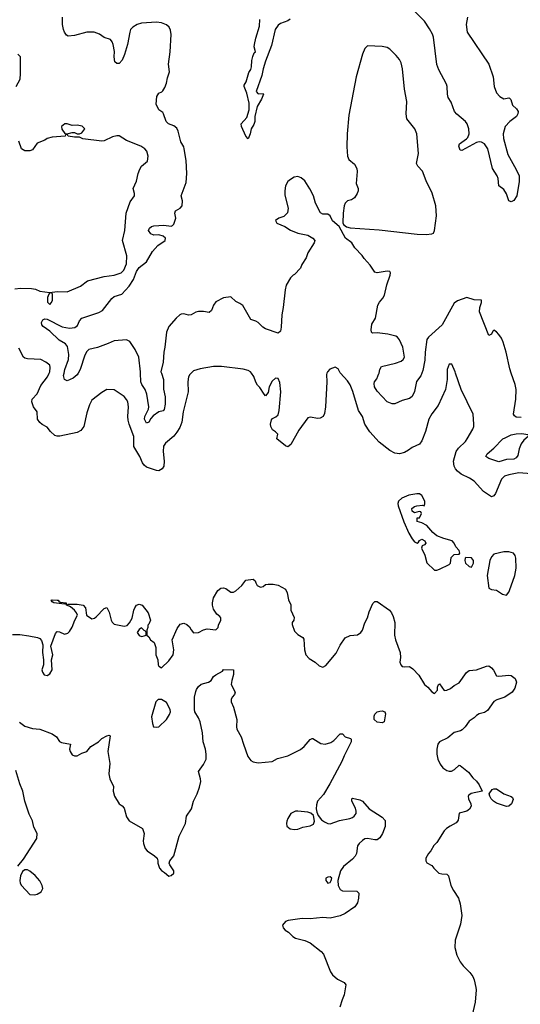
# Model space of a CAD drawing. Header units: inches. Extents: x 2001573 to 2220545, y 644482 to 846830.
# Tile 260 of 656: x 2104068 to 2108102, y 714913 to 722850. Entities that reach past the tile are written whole.
import ezdxf

# ---------------------------------------------------------------- set-up
doc = ezdxf.new("R2010")
doc.units = ezdxf.units.IN
doc.header["$MEASUREMENT"] = 0
doc.layers.add('C1701', color=7, linetype='Continuous')
doc.layers.add('C1702', color=7, linetype='Continuous')

msp = doc.modelspace()

# ---------------------------------------------------------------- linework, layer by layer
at = {"layer": 'C1701', "color": 5}
for points, elevation in [([(2105449.2, 720000), (2105438, 719990), (2105428.9, 719970), (2105422.3, 719930), (2105426.7, 719850), (2105386, 719690), (2105374.3, 719605.7), (2105358.5, 719561.5), (2105335, 719525), (2105310, 719494), (2105243, 719437), (2105227, 719413), (2105223.1, 719370), (2105233.4, 719290), (2105230.4, 719250), (2105216.3, 719230), (2105190, 719214.5), (2105170, 719215.6), (2105090, 719244), (2105070, 719259.7), (2105058, 719278), (2105035.9, 719330), (2104987.2, 719410), (2104987, 719490), (2104949.8, 719590), (2104942.4, 719622.4), (2104939.8, 719650), (2104944.5, 719730), (2104939.7, 719770), (2104930, 719789.4), (2104910, 719812), (2104830, 719866), (2104770, 719869.2), (2104730, 719846), (2104650, 719782.7), (2104630, 719745.2), (2104610, 719680.7), (2104585.2, 719570), (2104561.5, 719538.5), (2104530, 719521.6), (2104392.8, 719492.8), (2104371.4, 719491.4), (2104350, 719498), (2104316, 719530), (2104290, 719564), (2104250, 719586), (2104230, 719602.7), (2104212, 719630), (2104208, 719690), (2104180.4, 719730), (2104165.3, 719770), (2104168.9, 719791.1), (2104210, 719834), (2104238.1, 719901.9), (2104292.9, 719970), (2104306.3, 720000)], 340), ([(2104538.2, 720000), (2104531.7, 719988.3), (2104500.3, 719959.7), (2104450, 719939.8), (2104429.9, 719949.9), (2104422.1, 719982.1), (2104426.1, 720000)], 320), ([(2105209.6, 720000), (2105228.3, 719950), (2105227.1, 719872.9), (2105241.2, 719810), (2105240.4, 719750), (2105232.1, 719707.9), (2105223, 719697), (2105190, 719688.3), (2105143.6, 719656.4), (2105125.3, 719634.7), (2105110, 719604.7), (2105090, 719596.3), (2105074.6, 719630), (2105076.3, 719650), (2105105, 719710), (2105108.9, 719730), (2105093.9, 719830), (2105078.5, 719870), (2105051.7, 719910), (2105043.9, 719930), (2105041, 720000)], 320), ([(2106544.1, 720000), (2106540.7, 719990), (2106542.4, 719930), (2106531.8, 719728.2), (2106524.1, 719675.9), (2106512.8, 719650), (2106490, 719636.8), (2106470, 719636.2), (2106410, 719647.2), (2106390, 719640.5), (2106318.4, 719541.6), (2106254.4, 719425.6), (2106230, 719405.8), (2106210, 719415.9), (2106140.9, 719470), (2106147.1, 719510), (2106130, 719527.7), (2106104.1, 719544.1), (2106092.1, 719570), (2106089.9, 719590.1), (2106096.5, 719623.5), (2106105.7, 719634.3), (2106132.3, 719647.7), (2106150, 719664.2), (2106159.6, 719700.4), (2106171.3, 719851.3), (2106164.3, 719924.3), (2106150, 719956.8), (2106130, 719959.8), (2106103.4, 719936.6), (2106078, 719890), (2106070, 719846), (2106050, 719817.2), (2106037.2, 719830), (2106004.1, 719884.1), (2105984.9, 719904.9), (2105970, 719929.2), (2105953.8, 719973.8), (2105935, 720000)], 340), ([(2107513.1, 720000), (2107511.7, 719950), (2107498.7, 719870), (2107440.8, 719739.2), (2107390, 719671.5), (2107365.3, 719630), (2107337.1, 719530), (2107310, 719454.5), (2107290, 719427.6), (2107230, 719400.7), (2107201.4, 719378.6), (2107170, 719362), (2107130, 719349.5), (2107090, 719354.5), (2107050, 719376.2), (2106965.5, 719445.5), (2106890, 719527.6), (2106849.9, 719589.9), (2106829.8, 719650), (2106799.5, 719699.5), (2106752.5, 719852.5), (2106730, 719905.2), (2106710, 719939), (2106653.7, 720000)], 340), ([(2107308.6, 720000), (2107300.7, 719979.3), (2107265.8, 719934.2), (2107250, 719853.2), (2107230, 719811.5), (2107210, 719796.8), (2107150, 719780.4), (2107090, 719754.5), (2107070, 719752.2), (2107030, 719769.7), (2106950, 719854.2), (2106927.8, 719890), (2106924, 719916), (2106928, 719930), (2106945.4, 719954.6), (2106963.2, 719996.8), (2106964, 720000)], 320), ([(2108190, 719188.2), (2108090, 719196.5), (2108010, 719182.1), (2107973.8, 719170), (2107950, 719145.1), (2107902.3, 719030), (2107890, 719012.8), (2107870, 719004.2), (2107805.7, 719045.7), (2107730.9, 719130.9), (2107693.8, 719153.8), (2107625.6, 719185.6), (2107595, 719210), (2107579.3, 719230), (2107568.9, 719250), (2107563.4, 719290), (2107586.6, 719370), (2107603.6, 719396.4), (2107659.7, 719450), (2107674.5, 719470), (2107721.1, 719550), (2107728.3, 719570), (2107728.3, 719590), (2107722.7, 719670), (2107624.7, 719870), (2107581, 720000)], 340), ([(2108110, 719643.7), (2108070, 719646.9), (2108055.4, 719655.4), (2108047.9, 719670), (2108066.8, 719790), (2108068.7, 719870), (2108059.8, 719910), (2108029.2, 720000)], 320), ([(2104010, 717893.7), (2104070, 717893.1), (2104143.1, 717883.1), (2104210.5, 717870.5), (2104230, 717861), (2104244.5, 717844.5), (2104254.8, 717810), (2104250.8, 717750), (2104260.7, 717690), (2104260.7, 717650), (2104246, 717610), (2104251.3, 717590), (2104264.7, 717570), (2104290, 717564), (2104310, 717578), (2104329, 717610), (2104325.2, 717690), (2104335.1, 717730), (2104320.2, 717799.8), (2104357, 717903), (2104370, 717917.3), (2104390, 717916.3), (2104430, 717898), (2104455.3, 717904.7), (2104470, 717918.8), (2104490, 717954), (2104511.5, 718010), (2104532.7, 718050), (2104527, 718070), (2104511.1, 718091.1), (2104477.7, 718117.7), (2104448, 718130), (2104442, 718138), (2104452.7, 718132.7), (2104461.5, 718138.5), (2104530, 718139), (2104578.4, 718130), (2104599.5, 718110), (2104606, 718050), (2104650, 718021), (2104670, 718026), (2104684.1, 718035.9), (2104750, 718102.8), (2104770, 718111.3), (2104790, 718074.8), (2104804.9, 718010), (2104812.8, 717992.8), (2104830, 717978.4), (2104910, 717960.3), (2104932.9, 717967.1), (2104952.6, 717987.4), (2104973.5, 718026.5), (2104988.2, 718090), (2104997, 718110), (2105010, 718130.6), (2105030, 718139.1), (2105054.8, 718130), (2105104.7, 718070), (2105121, 718010), (2105110, 717978), (2105102, 717970), (2105102, 717950), (2105094, 717930), (2105094, 717890), (2105110, 717874), (2105122, 717850), (2105151.3, 717830), (2105164.7, 717790), (2105166, 717730), (2105181, 717690), (2105184, 717650), (2105190, 717638), (2105210, 717626), (2105270, 717680.7), (2105303.7, 717730), (2105309.3, 717770), (2105297.2, 717850), (2105336.6, 717943.4), (2105361.7, 717978.3), (2105390, 717986.7), (2105415.8, 717975.8), (2105436.7, 717956.7), (2105450, 717930.8), (2105470, 717906.8), (2105509.1, 717910.9), (2105550, 717931.3), (2105580.2, 717939.8), (2105650, 717932), (2105668.7, 717951.3), (2105669, 717970), (2105688.7, 718010), (2105688.4, 718028.4), (2105680.4, 718040.4), (2105658, 718058), (2105630, 718098), (2105621.2, 718130), (2105620.9, 718150), (2105629.6, 718190), (2105663.7, 718250), (2105690, 718267.7), (2105710, 718270.7), (2105730, 718264), (2105770, 718234), (2105790, 718236.3), (2105810, 718247.3), (2105859, 718290), (2105890, 718331.3), (2105950, 718341), (2105966.8, 718326.8), (2105970.8, 718310), (2105982.8, 718290), (2106010, 718274.8), (2106030, 718281), (2106050, 718296), (2106070, 718301), (2106110, 718298.8), (2106150, 718290.8), (2106210, 718258.8), (2106224.4, 718230), (2106233.4, 718173.4), (2106254.2, 718134.2), (2106254.3, 718090), (2106279.3, 718030), (2106276.3, 718010), (2106264.9, 717990), (2106265.2, 717974.8), (2106282, 717922), (2106310, 717894.8), (2106350, 717871), (2106357.5, 717857.5), (2106362, 717770), (2106374, 717730), (2106401.6, 717701.6), (2106450, 717671.1), (2106481.6, 717641.6), (2106510, 717631.7), (2106536.3, 717643.7), (2106617.7, 717742.3), (2106650, 717808), (2106690, 717866), (2106730, 717887), (2106790, 717892.7), (2106816.2, 717910), (2106831.2, 717930), (2106850.7, 717989.3), (2106870, 718027.7), (2106884.2, 718075.8), (2106915.2, 718144.8), (2106930, 718158.9), (2106950, 718159), (2107048.2, 718090), (2107064.4, 718070), (2107078.2, 718038.2), (2107091.6, 717990), (2107088.8, 717888.8), (2107097.6, 717850), (2107133.4, 717750), (2107137.6, 717710), (2107132.4, 717670), (2107139.3, 717650), (2107150, 717636.3), (2107170, 717633.4), (2107210, 717637.3), (2107237.5, 717617.5), (2107285.8, 717565.8), (2107330, 717491.3), (2107356, 717470), (2107390, 717431), (2107410, 717418), (2107434, 717446), (2107435.3, 717470), (2107442, 717490), (2107450, 717496), (2107490, 717442), (2107510, 717444.7), (2107540.9, 717459.1), (2107570, 717482.8), (2107610, 717504.9), (2107670, 717588.9), (2107690, 717602.8), (2107750, 717608.5), (2107830, 717639.3), (2107850, 717640.5), (2107870, 717624.9), (2107885.8, 717605.8), (2107910, 717561), (2107930, 717558.8), (2108010, 717567.3), (2108030, 717564), (2108059.9, 717539.9), (2108071.3, 717510), (2108058, 717462), (2108038, 717430), (2107978, 717390), (2107913.2, 717366.8), (2107890, 717353.2), (2107838.5, 717281.5), (2107814.4, 717265.6), (2107770, 717255.3), (2107750, 717242), (2107730, 717222), (2107690, 717195.3), (2107658, 717150), (2107633.7, 717126.3), (2107621.4, 717118.6), (2107570, 717105.1), (2107518.9, 717061.1), (2107450, 717029.6), (2107439, 717010), (2107430.9, 716969.1), (2107428.8, 716930), (2107437.9, 716890), (2107455.3, 716850), (2107479.2, 716819.2), (2107510, 716797.8), (2107530, 716791.5), (2107547.1, 716792.9), (2107572.9, 716807.1), (2107610, 716841), (2107618.8, 716838.8), (2107683.6, 716783.6), (2107719.6, 716739.6), (2107750, 716712), (2107770, 716682), (2107794, 716630), (2107707.5, 716612.5), (2107684, 716596), (2107681, 716590), (2107684, 716570), (2107702.8, 716530), (2107706, 716510), (2107693.7, 716486.3), (2107670.7, 716469.3), (2107610, 716452.7), (2107601.4, 716398.6), (2107596, 716390), (2107584.9, 716375.1), (2107537.3, 716350), (2107507.3, 716330), (2107488.7, 716311.3), (2107430, 716218), (2107406.4, 716193.6), (2107382, 716150), (2107362, 716130), (2107342, 716090), (2107342, 716070), (2107350, 716054), (2107390, 716032), (2107404.7, 716010), (2107446, 715970), (2107470, 715963.8), (2107510, 715962), (2107524, 715950), (2107543, 715870), (2107563.8, 715830), (2107604.2, 715770), (2107617, 715723), (2107632.2, 715627.8), (2107621.4, 715558.6), (2107577.3, 715430), (2107574.8, 715370), (2107590.8, 715310), (2107616.8, 715256.8), (2107642.5, 715222.5), (2107696, 715170), (2107718.5, 715138.5), (2107730.5, 715110.5), (2107744, 715050), (2107746.8, 715030), (2107737.3, 714930), (2107706, 714790)], 340), ([(2104067.4, 717187.4), (2104110, 717156.2), (2104170, 717135.3), (2104230, 717130.3), (2104330, 717094.7), (2104364.4, 717070), (2104390, 717032.7), (2104403.8, 717023.8), (2104478, 717010), (2104470.7, 716970), (2104474, 716950), (2104490, 716924), (2104510, 716914.8), (2104530, 716914.8), (2104570, 716938.8), (2104610, 716951), (2104641.2, 716990), (2104702.7, 717030), (2104730, 717054.8), (2104770, 717076), (2104790, 717082), (2104796, 717076), (2104778, 716950), (2104794.3, 716854.3), (2104786.5, 716770), (2104793.8, 716730), (2104823.9, 716670), (2104822.2, 716630), (2104831.8, 716591.8), (2104868.7, 716530), (2104893.6, 716513.6), (2104910, 716493.4), (2104930, 716424), (2104950, 716392.4), (2105058, 716330), (2105070.5, 716290.5), (2105063, 716230), (2105064.9, 716210), (2105078, 716170), (2105095.5, 716150), (2105154.8, 716110), (2105174.8, 716090), (2105181, 716070), (2105180.7, 716050), (2105196, 716010), (2105210, 715991.3), (2105236.3, 715976.3), (2105270, 715946), (2105290, 715951), (2105309, 715970), (2105309, 715990), (2105277.6, 716037.6), (2105274, 716050), (2105277, 716070), (2105311.3, 716110), (2105352.2, 716267.8), (2105404.2, 716370), (2105411.3, 716428.7), (2105451.5, 716490), (2105469.6, 716550), (2105498.9, 716610), (2105517.2, 716662.8), (2105527.4, 716710), (2105526.4, 716730), (2105509.8, 716790.2), (2105550, 716847.3), (2105569.8, 716890.2), (2105572, 716930), (2105566.8, 716970), (2105547, 717030), (2105540.4, 717100.4), (2105523.1, 717190), (2105510, 717221.6), (2105480.4, 717270), (2105475.8, 717290), (2105477.4, 717390), (2105486.7, 717433.3), (2105492.3, 717450), (2105510, 717476), (2105530, 717494.8), (2105590, 717510.7), (2105610, 717523), (2105630, 717555.3), (2105647.6, 717570), (2105702, 717598), (2105711.3, 717611.3), (2105792, 717610), (2105791.6, 717571.6), (2105776.8, 717523.2), (2105773, 717490), (2105803.2, 717430), (2105799.7, 717410), (2105780.9, 717390), (2105771.1, 717370), (2105771.8, 717350), (2105790, 717307.3), (2105817.2, 717210), (2105814.5, 717150), (2105818.9, 717130), (2105853.6, 717070), (2105870.4, 717009.6), (2105906.7, 716910), (2105930, 716878.4), (2105950, 716868.5), (2105990, 716860.3), (2106102, 716870), (2106145.8, 716894.2), (2106230, 716916.9), (2106330, 716966.9), (2106360.4, 716990), (2106410, 717048.8), (2106424.9, 717055.1), (2106430, 717056.5), (2106494.4, 717014.4), (2106530, 717009.7), (2106576, 717024), (2106599.9, 717040.1), (2106650, 717092.4), (2106670, 717093.4), (2106690.2, 717070.2), (2106734.7, 717054.7), (2106739.1, 717050), (2106739.4, 717030), (2106682.9, 716917.1), (2106665, 716870), (2106566.3, 716690), (2106515.3, 716604.7), (2106469.1, 716550), (2106458.9, 716521.1), (2106457.2, 716490), (2106462.2, 716462.2), (2106474.3, 716434.3), (2106501.5, 716401.5), (2106524, 716384), (2106550, 716370.2), (2106570, 716368.5), (2106645.3, 716394.7), (2106728.9, 716411.1), (2106750, 716419.6), (2106764.7, 716430), (2106778.9, 716450), (2106780.5, 716470), (2106774.7, 716494.7), (2106745.6, 716550), (2106744, 716570), (2106750, 716576), (2106810, 716561), (2106830.9, 716550.9), (2106884, 716490), (2106990, 716422.6), (2107014, 716394), (2107013, 716347), (2106990.5, 716289.5), (2106970, 716255), (2106950, 716239.8), (2106930, 716238), (2106870, 716250.9), (2106850, 716246.6), (2106830, 716234.3), (2106802.6, 716210), (2106790.3, 716190), (2106781.5, 716130), (2106772.4, 716107.6), (2106750, 716083.1), (2106676.7, 716023.3), (2106652.2, 715990), (2106632.4, 715910), (2106635.6, 715870), (2106650, 715838), (2106670, 715827), (2106785.8, 715825.8), (2106801.3, 715810), (2106799.5, 715770), (2106790.1, 715730), (2106770, 715697.6), (2106690, 715645.1), (2106650, 715626.6), (2106570, 715607.8), (2106510, 715613.3), (2106410, 715601.3), (2106344.9, 715604.9), (2106230.5, 715589.5), (2106210, 715581.2), (2106187.3, 715550), (2106191, 715530), (2106206.8, 715510), (2106233.7, 715493.7), (2106270, 715459.3), (2106290, 715447.2), (2106366.3, 715426.3), (2106407.8, 715407.8), (2106498.9, 715338.9), (2106516.4, 715316.4), (2106574.1, 715174.1), (2106588.8, 715150), (2106630, 715116.5), (2106683.8, 715090), (2106695.3, 715070), (2106683.7, 714990), (2106666.1, 714950), (2106648.7, 714891.3)], 320), ([(2104053.7, 716026.3), (2104098, 716082), (2104206.6, 716250), (2104207.8, 716290), (2104181.3, 716341.3), (2104171.9, 716391.9), (2104145.3, 716445.3), (2104122, 716510), (2104108.9, 716550), (2104092.8, 716630), (2104068.8, 716690), (2104036.6, 716796.6)], 320)]:
    msp.add_lwpolyline(points, dxfattribs=dict(at, elevation=elevation))
for points, elevation in [([(2107930, 719286), (2107850, 719314), (2107823.6, 719330), (2107834.3, 719350), (2107890, 719396.1), (2107960.9, 719470), (2107979.9, 719480.1), (2108030, 719502.2), (2108070, 719512.8), (2108113.2, 719513.2), (2108165.4, 719505.4), (2108165.5, 719490), (2108130, 719459.8), (2108108.5, 719430), (2108092.9, 719390), (2108083.5, 719336.5), (2108070, 719317.4), (2108050, 719307.2), (2107990, 719305.4)], 320), ([(2107268.4, 719028.4), (2107203.3, 719016.7), (2107146.6, 718993.4), (2107121.1, 718970), (2107114.7, 718950), (2107117.2, 718930), (2107162.8, 718802.8), (2107204.9, 718710), (2107230, 718664), (2107250, 718640.7), (2107270, 718631.3), (2107282, 718638), (2107290, 718652), (2107310, 718662), (2107332, 718650), (2107342, 718630), (2107330, 718618), (2107311.1, 718608.9), (2107306, 718590), (2107332.3, 718532.3), (2107350, 718472), (2107410, 718412), (2107430, 718412), (2107450, 718422), (2107530, 718458), (2107539, 718470), (2107544.7, 718515.3), (2107570, 718538), (2107610, 718542), (2107614, 718550), (2107608.7, 718570), (2107582, 718602), (2107569, 718630), (2107552.3, 718650), (2107486.8, 718666.8), (2107430, 718689), (2107396.6, 718716.6), (2107350, 718774), (2107310, 718795.3), (2107270, 718806), (2107270, 718834), (2107290, 718834), (2107306, 718870), (2107302, 718882), (2107286, 718886), (2107250, 718875.3), (2107230, 718889.2), (2107227.8, 718910), (2107250, 718924.9), (2107268, 718930), (2107315.3, 718935.3), (2107328.4, 718931.6), (2107333.6, 718946.4), (2107332, 718968), (2107310, 719015.3), (2107290, 719027.4)], 360), ([(2107664, 718516), (2107658, 718510), (2107656, 718490), (2107661, 718470), (2107690, 718441), (2107710, 718436), (2107724.5, 718470), (2107724.5, 718490), (2107710, 718511.3)], 360), ([(2108010, 718560.5), (2107970, 718559.7), (2107890, 718542), (2107870, 718519.5), (2107857.8, 718490), (2107834, 718370), (2107850, 718267.3), (2107870, 718257.3), (2107910, 718250.6), (2107959.8, 718219.8), (2107990, 718210.8), (2108010, 718234), (2108016.4, 718250), (2108058.5, 718370), (2108068.7, 718430), (2108066.2, 718510), (2108061, 718530), (2108048.6, 718548.6)], 360), ([(2104430, 718139), (2104342, 718150), (2104330, 718157.2), (2104322.9, 718170), (2104330, 718173.4), (2104370, 718171.6), (2104378.8, 718170), (2104382.5, 718162.5), (2104395.5, 718155.5), (2104444.7, 718150), (2104439.8, 718140.2)], 340), ([(2105050, 717948), (2105030, 717935.3), (2105016, 717910), (2105030, 717884.7), (2105050, 717878), (2105070, 717882), (2105086, 717890), (2105086, 717910), (2105082, 717922), (2105070, 717926)], 340), ([(2105210, 717371.2), (2105184.7, 717370), (2105164.9, 717350), (2105130.4, 717230), (2105137.5, 717177.5), (2105147.3, 717150), (2105170, 717146.8), (2105190, 717150.8), (2105251.1, 717208.9), (2105276.2, 717250), (2105282.9, 717270), (2105281.6, 717290), (2105250, 717347)], 340), ([(2106990, 717180.9), (2106950, 717187.3), (2106925.1, 717210), (2106924.2, 717235.8), (2106930, 717251), (2106949.6, 717270.4), (2106970, 717277.3), (2106990, 717278.8), (2107010, 717271.3), (2107015.3, 717255.3), (2107006, 717190)], 320), ([(2107990, 716508.9), (2107910, 716535), (2107885.4, 716550), (2107867.8, 716570), (2107856.2, 716590), (2107852.7, 716610), (2107876.6, 716643.4), (2107890, 716650.8), (2107910, 716650.5), (2107970, 716608.8), (2108028.5, 716588.5), (2108039.5, 716579.5), (2108044.9, 716564.9), (2108031.7, 716530), (2108010, 716511.2)], 340), ([(2106310, 716471.2), (2106290, 716469.6), (2106253.4, 716450), (2106227.7, 716410), (2106220.7, 716390), (2106217.3, 716370), (2106221, 716350), (2106248.4, 716328.4), (2106283.1, 716323.1), (2106310, 716325.3), (2106350, 716340.4), (2106410, 716353), (2106435.1, 716364.9), (2106445.1, 716390), (2106436.4, 716436.4), (2106414.6, 716454.6), (2106390, 716461.7)], 320), ([(2104130, 715998.4), (2104110, 715998.4), (2104090, 715982.7), (2104074, 715950), (2104068.5, 715910), (2104070.6, 715890), (2104082.8, 715870), (2104150, 715798.8), (2104190, 715794.8), (2104210, 715801), (2104240.2, 715819.8), (2104254.5, 715845.5), (2104249.4, 715870), (2104230, 715909.3), (2104191.8, 715951.8), (2104150, 715987.3)], 320), ([(2106570, 715939.6), (2106550, 715938.4), (2106534.8, 715930), (2106534, 715910), (2106550, 715890.8), (2106570, 715894.8), (2106579.5, 715910), (2106583.7, 715930)], 320)]:
    msp.add_lwpolyline(points, close=True, dxfattribs=dict(at, elevation=elevation))
at = {"layer": 'C1702', "color": 5}
for points, elevation in [([(2107675.5, 722870), (2107666.5, 722810), (2107674, 722750), (2107850, 722490.7), (2107882.4, 722390), (2107892.4, 722310), (2107910, 722260.7), (2107937.3, 722230), (2107970, 722212.7), (2108010, 722219.1), (2108016.1, 722216.1), (2108026, 722206), (2108039.6, 722159.6), (2108071, 722131), (2108084.5, 722110), (2108083.5, 722090), (2108071.1, 722070), (2108019.2, 722030), (2107981.7, 721990), (2107963.7, 721930), (2107967.5, 721892.5), (2108002.4, 721762.4), (2108070, 721642.8), (2108093.5, 721590), (2108094.4, 721545.6), (2108075.3, 721430), (2108050, 721393.2), (2108030, 721380.4), (2108009.8, 721389.8), (2107990, 721446.6), (2107970, 721480.5), (2107929.6, 721509.6), (2107924.7, 721570), (2107916.9, 721590), (2107878.4, 721650), (2107840.7, 721810), (2107813.7, 721850), (2107790, 721862.1), (2107770, 721863.9), (2107750, 721858.9), (2107630, 721795.7), (2107617.6, 721797.6), (2107608.3, 721830), (2107612.5, 721850), (2107670, 721888.8), (2107678.6, 721901.4), (2107689.9, 721930), (2107688.3, 721970), (2107673.9, 722010), (2107660.5, 722030), (2107590, 722086.9), (2107571.6, 722110), (2107544.8, 722184.8), (2107522.3, 722222.3), (2107516.1, 722250), (2107513.1, 722310), (2107506.8, 722330), (2107446.2, 722446.2), (2107429.6, 722489.6), (2107401.9, 722710), (2107394.3, 722734.3), (2107370, 722777.1), (2107330, 722837.9), (2107213.8, 722953.8)], 280), ([(2104426.1, 720000), (2104432.9, 720030), (2104461.8, 720110), (2104464.7, 720150), (2104454.7, 720214.7), (2104437.9, 720237.9), (2104386.9, 720266.9), (2104310, 720339.9), (2104257.5, 720377.5), (2104246.4, 720390), (2104243.1, 720410), (2104254.5, 720430), (2104270, 720437.3), (2104290, 720435.9), (2104410, 720374.7), (2104470, 720363.1), (2104511.6, 720368.4), (2104534.9, 720385.1), (2104550, 720423.1), (2104570, 720444.7), (2104706, 720490), (2104735.2, 720504.8), (2104810, 720602.6), (2104830, 720619.5), (2104890, 720638.4), (2104950, 720703), (2104985.4, 720754.6), (2105010, 720819.3), (2105030, 720852), (2105090, 720899.3), (2105139.3, 720980.7), (2105181.3, 721030), (2105239.8, 721070), (2105242.4, 721090), (2105224.6, 721104.6), (2105190, 721114.5), (2105150, 721114), (2105124, 721124), (2105106.8, 721150), (2105113.3, 721170), (2105130, 721183), (2105150, 721187.4), (2105230, 721193.9), (2105290, 721185.8), (2105299.5, 721190), (2105310, 721200.5), (2105325.3, 721250), (2105318.7, 721290), (2105324.4, 721310), (2105360.9, 721330), (2105377, 721350), (2105379.5, 721390), (2105368.7, 721430), (2105410, 721538), (2105415.4, 721610), (2105410, 721715.3), (2105394.1, 721810), (2105390, 721825.1), (2105365.7, 721865.7), (2105346.3, 721950), (2105334.7, 721974.7), (2105310, 721993.7), (2105266, 722010), (2105248.9, 722028.9), (2105227.6, 722090), (2105220.5, 722100.5), (2105190, 722122.9), (2105168.7, 722170), (2105172.3, 722230), (2105190, 722258), (2105212.5, 722267.5), (2105222.7, 722277.3), (2105237.2, 722302.8), (2105250, 722338), (2105258, 722382), (2105275.6, 722430), (2105268.2, 722491.8), (2105280.5, 722590), (2105289.7, 722730), (2105284.2, 722764.2), (2105271.6, 722790), (2105250, 722807.8), (2105210, 722824.2), (2105170, 722829.7), (2105050, 722821.1), (2105014, 722810), (2104980.5, 722790), (2104961.6, 722770), (2104954.9, 722750), (2104936.3, 722650), (2104913.4, 722570), (2104895.2, 722524.8), (2104870, 722495.3), (2104850, 722495.3), (2104835.3, 722510), (2104829.3, 722550), (2104832.5, 722592.5), (2104822, 722650), (2104814.5, 722670), (2104799.3, 722690), (2104750, 722705.4), (2104710, 722732.2), (2104668, 722750), (2104610, 722748.3), (2104510, 722721.1), (2104457.5, 722717.5), (2104445.6, 722725.6), (2104430, 722749), (2104421.3, 722770), (2104414.3, 722810), (2104413.3, 722870)], 320), ([(2106246.7, 722853.3), (2106230, 722841.6), (2106170, 722819.5), (2106150, 722804.5), (2106126.7, 722770), (2106097, 722643), (2106050, 722514.5), (2106030, 722454), (2106019.3, 722400.7), (2105972.8, 722270), (2105990, 722252.8), (2106030, 722254.8), (2106031.6, 722250), (2106016.6, 722210), (2105982, 722150), (2105962, 722070), (2105961.8, 722030), (2105953.9, 722006.1), (2105932.6, 721970), (2105924.6, 721930), (2105910, 721889.4), (2105890, 721911.8), (2105855.8, 721990), (2105852.8, 722010), (2105897.4, 722062.6), (2105917.9, 722122.1), (2105916.8, 722176.8), (2105897.9, 722257.9), (2105878, 722310), (2105878, 722322), (2105892.7, 722350), (2105914.6, 722425.4), (2105930, 722447.7), (2105936.9, 722470), (2105938.6, 722521.4), (2105945.8, 722554.2), (2105958.6, 722581.4), (2105968.7, 722590), (2105957.2, 722630), (2105959.3, 722650), (2105970, 722702), (2106001.7, 722798.3), (2106004.2, 722850)], 280), ([(2104040.5, 722310), (2104071.1, 722370), (2104074.9, 722414.9), (2104075.3, 722550), (2104053.2, 722573.2)], 340), ([(2104030, 720680.9), (2104074.9, 720685.1), (2104164.2, 720684.2), (2104196.5, 720676.5), (2104230, 720662), (2104310, 720651), (2104370, 720658), (2104450, 720657.1), (2104558.2, 720701.8), (2104615.6, 720744.4), (2104750, 720780.1), (2104829.3, 720790), (2104886.3, 720810), (2104908.4, 720830), (2104930, 720881), (2104932.8, 720947.2), (2104895.4, 721070), (2104915.6, 721150), (2104925.5, 721290), (2104957.2, 721382.8), (2104993.6, 721430), (2104994.3, 721450), (2104983.6, 721490), (2105010, 721548), (2105023.1, 721610), (2105035.4, 721644.6), (2105050.4, 721669.6), (2105098.4, 721710), (2105102.9, 721750), (2105091.5, 721790), (2105076.9, 721810), (2105045.1, 721830), (2104930, 721876.2), (2104870, 721912.6), (2104850, 721914), (2104815.4, 721904.6), (2104750, 721874), (2104730, 721869.4), (2104578, 721890), (2104550, 721903.7), (2104510, 721902.9), (2104458, 721910), (2104450, 721926), (2104438, 721922), (2104434, 721910), (2104330, 721904), (2104290, 721893), (2104270, 721878.7), (2104210, 721854), (2104170, 721802), (2104150, 721794), (2104110, 721793.2), (2104082.7, 721810), (2104060.7, 721870)], 340), ([(2106964, 720000), (2106971.5, 720030), (2106985, 720055), (2107097.9, 720082.1), (2107141.6, 720098.4), (2107158.7, 720110), (2107169.7, 720130), (2107156.9, 720210), (2107129.7, 720270), (2107113.6, 720290), (2107099.4, 720299.4), (2107035.7, 720315.7), (2106950, 720325.8), (2106910, 720323.1), (2106903.1, 720330), (2106901.1, 720350), (2106905.8, 720394.2), (2106936.3, 720443.7), (2106955.2, 720550), (2106967, 720573), (2106995.1, 720604.9), (2107007.2, 720630), (2107027.9, 720712.1), (2107054.5, 720790), (2107056, 720810), (2107050, 720819), (2107030, 720823.7), (2106950, 720809.2), (2106930, 720815.3), (2106893.2, 720870), (2106844.8, 720924.8), (2106829, 720950), (2106769.6, 721009.6), (2106743.7, 721050), (2106692.7, 721090), (2106642, 721182), (2106590, 721228.7), (2106569, 721270), (2106550, 721282.7), (2106510, 721281.2), (2106492.9, 721292.9), (2106452.1, 721372.1), (2106435.1, 721430), (2106407.2, 721487.2), (2106365.2, 721550), (2106335.9, 721575.9), (2106310, 721586), (2106279.9, 721580.1), (2106250, 721562.7), (2106230, 721545.2), (2106210.4, 721509.6), (2106204.2, 721470), (2106205.3, 721434.7), (2106232.8, 721330), (2106227.5, 721292.5), (2106195.4, 721264.6), (2106155.5, 721250), (2106130.8, 721230), (2106140.7, 721210), (2106203.6, 721183.6), (2106250, 721152.6), (2106310, 721130.2), (2106390, 721113.1), (2106430.7, 721090), (2106446, 721070), (2106441, 721050), (2106391, 720970), (2106378, 720930), (2106342.5, 720877.5), (2106330, 720848), (2106284, 720796), (2106270.7, 720789.3), (2106250, 720768.7), (2106216.3, 720710), (2106207.4, 720672.6), (2106192, 720530), (2106180.9, 720470), (2106175.6, 720370), (2106170, 720339.3), (2106150, 720323.6), (2106050, 720356.9), (2106026.6, 720370), (2105989, 720410), (2105970, 720420.9), (2105930, 720432.7), (2105866, 720546), (2105842.9, 720562.9), (2105810, 720577.2), (2105770, 720615.3), (2105710, 720606.6), (2105650, 720576), (2105630, 720549.3), (2105613.8, 720506.2), (2105596.3, 720490), (2105550, 720498), (2105510, 720497.3), (2105488, 720492), (2105450, 720469.8), (2105428.3, 720468.3), (2105390, 720477.7), (2105370, 720476.4), (2105359.3, 720470), (2105330, 720444), (2105270, 720376.3), (2105250.3, 720330), (2105237.8, 720210), (2105228.5, 720170), (2105225.5, 720090), (2105205.8, 720010), (2105209.6, 720000)], 320), ([(2108029.2, 720000), (2108016.8, 720036.8), (2107988.7, 720170), (2107965.3, 720250), (2107950, 720283.6), (2107930, 720312.4), (2107910, 720334.3), (2107890, 720346), (2107881.3, 720338.7), (2107870, 720315.3), (2107850, 720304), (2107774.7, 720494.7), (2107775.6, 720530), (2107789.5, 720570), (2107789.2, 720589.2), (2107730, 720592.8), (2107671.2, 720611.2), (2107595.1, 720584.9), (2107570, 720565.1), (2107471.4, 720390), (2107362.6, 720290), (2107348.1, 720271.9), (2107335.2, 720170), (2107333.9, 720106.1), (2107317.2, 720022.8), (2107308.6, 720000)], 320), ([(2105041, 720000), (2105040.6, 720010), (2105027.5, 720130), (2104999.4, 720190), (2104956.4, 720256.4), (2104929.8, 720269.8), (2104830, 720261.6), (2104781.6, 720238.4), (2104693.8, 720206.2), (2104626.3, 720190), (2104610, 720175.9), (2104593.2, 720146.8), (2104554.8, 720030), (2104538.2, 720000)], 320), ([(2104306.3, 720000), (2104311.2, 720011.2), (2104313.9, 720046.1), (2104310, 720064), (2104279.3, 720090), (2104239, 720110), (2104130, 720114.9), (2104110, 720120.7), (2104098.7, 720130), (2104061.3, 720201.3)], 340), ([(2105935, 720000), (2105927.8, 720010), (2105910, 720020.9), (2105870, 720032.7), (2105693.6, 720053.6), (2105630, 720053.3), (2105523.6, 720036.4), (2105470, 720018.5), (2105449.2, 720000)], 340), ([(2106653.7, 720000), (2106650, 720004), (2106634.6, 720034.6), (2106610, 720049.7), (2106566.9, 720033.1), (2106548.1, 720011.9), (2106544.1, 720000)], 340), ([(2107581, 720000), (2107577.6, 720010), (2107550, 720073.2), (2107530, 720073.2), (2107514, 720030), (2107513.1, 720000)], 340)]:
    msp.add_lwpolyline(points, dxfattribs=dict(at, elevation=elevation))
for points, elevation in [([(2106870, 722639.6), (2106850, 722617.4), (2106830, 722571.1), (2106778.5, 722390), (2106721.1, 722078.9), (2106706.8, 721930), (2106704.2, 721824.2), (2106709, 721749), (2106721.5, 721721.5), (2106764.9, 721684.9), (2106784.2, 721650), (2106786.4, 721626.4), (2106778.9, 721530), (2106794.6, 721490), (2106795.6, 721470), (2106788.9, 721450), (2106765.8, 721414.2), (2106742.4, 721397.6), (2106710, 721388.4), (2106690.2, 721369.8), (2106682.8, 721350), (2106674.2, 721290), (2106673.3, 721213.3), (2106678.5, 721198.5), (2106700.8, 721180.8), (2106732.3, 721172.3), (2106965.4, 721154.6), (2107270, 721120.4), (2107342.5, 721117.5), (2107390, 721123.8), (2107402.4, 721130), (2107411.1, 721150), (2107427.1, 721270), (2107420.4, 721350), (2107391.8, 721451.8), (2107343.5, 721550), (2107313.1, 721630), (2107275.6, 721670), (2107266, 721690), (2107282, 721770), (2107269.8, 721929.8), (2107251.3, 721970), (2107186.9, 722050), (2107183.1, 722090), (2107187.2, 722190), (2107169.8, 722290), (2107153.5, 722453.5), (2107142.4, 722502.4), (2107129.6, 722530), (2107101.8, 722561.8), (2107050, 722611.6), (2107030, 722624.7), (2106990, 722632.8)], 320), ([(2104450, 722009.4), (2104430.7, 722009.3), (2104404.7, 721990), (2104406.8, 721966.8), (2104431.3, 721931.3), (2104450, 721931), (2104490, 721941), (2104510, 721941), (2104530, 721931), (2104550, 721931), (2104570, 721938), (2104592.3, 721970), (2104571.6, 721991.6), (2104530, 721999.5), (2104490, 721998)], 340), ([(2104310, 720648.7), (2104302, 720638), (2104293.4, 720610), (2104293.4, 720573.4), (2104310, 720554.8), (2104325.2, 720570), (2104333, 720590), (2104333.6, 720633.6), (2104328, 720648)], 340)]:
    msp.add_lwpolyline(points, close=True, dxfattribs=dict(at, elevation=elevation))

doc.saveas('drawing.dxf')
